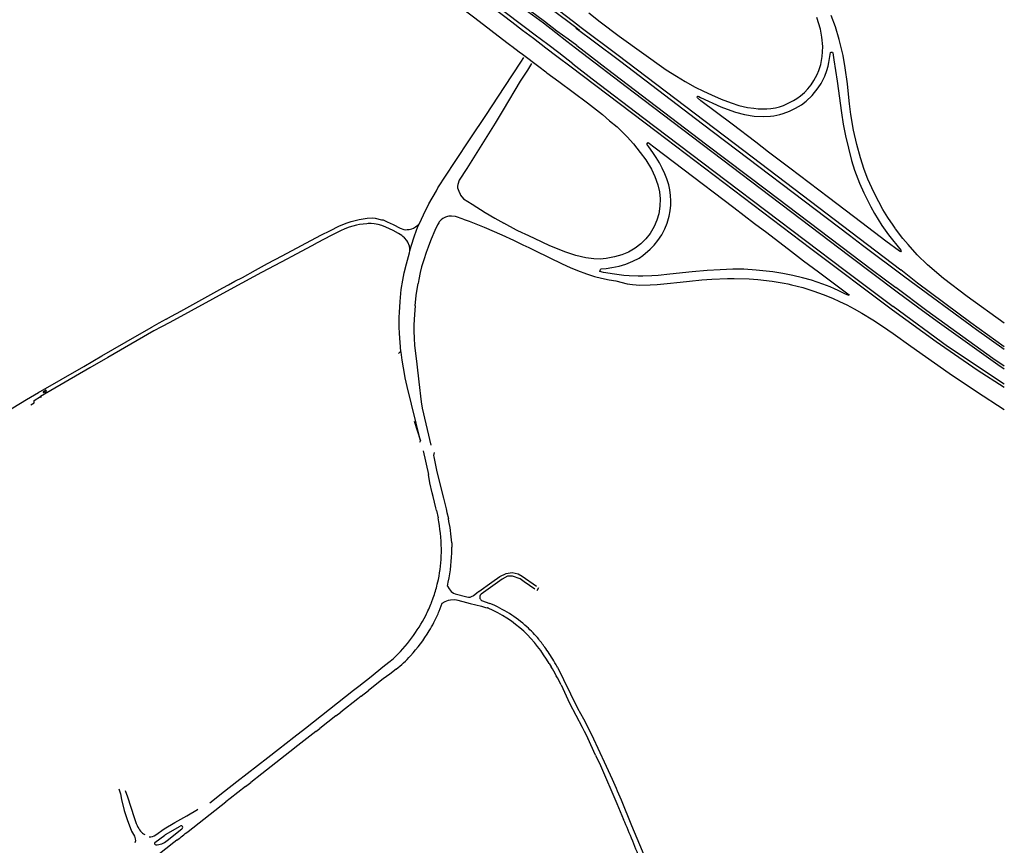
# Model space of a CAD drawing. Extents: x 148869 to 161638, y 453607 to 469810.
# Tile 1031 of 1056: x 159160.02 to 159168.11, y 459862.53 to 459869.32. Entities that reach past the tile are written whole.
import ezdxf

# ---------------------------------------------------------------- set-up
doc = ezdxf.new("R2010")
doc.units = 0
doc.layers.add('LKI_V01_KANTRIJWEG', color=252, linetype='CONTINUOUS')

msp = doc.modelspace()

# ---------------------------------------------------------------- linework, layer by layer
at = {"layer": 'LKI_V01_KANTRIJWEG'}
for p, q in [((159164.5888, 459869.2488), (159164.613, 459869.2312)), ((159164.5888, 459869.2488), (159164.613, 459869.2312)), ((159163.3946, 459867.4994), (159163.3748, 459867.4482)), ((159163.3946, 459867.4994), (159163.3748, 459867.4482)), ((159163.9816, 459867.5487), (159164.0756, 459867.5054)), ((159163.9816, 459867.5487), (159164.0756, 459867.5054)), ((159161.1613, 459866.8236), (159161.1023, 459866.7887)), ((159161.1613, 459866.8236), (159161.1023, 459866.7887)), ((159161.2214, 459866.8559), (159161.1613, 459866.8236)), ((159161.2214, 459866.8559), (159161.1613, 459866.8236)), ((159160.6935, 459866.5527), (159160.9831, 459866.7199)), ((159160.6935, 459866.5527), (159160.9831, 459866.7199)), ((159160.9831, 459866.6799), (159160.7411, 459866.5403)), ((159160.9831, 459866.6799), (159160.7411, 459866.5403)), ((159163.1308, 459866.5734), (159163.1509, 459866.5931)), ((159163.1308, 459866.5734), (159163.1509, 459866.5931)), ((159160.5456, 459866.4674), (159160.6935, 459866.5527)), ((159160.5456, 459866.4674), (159160.6935, 459866.5527)), ((159160.7411, 459866.5403), (159160.593, 459866.4549)), ((159160.7411, 459866.5403), (159160.593, 459866.4549)), ((159160.1707, 459866.2515), (159160.5456, 459866.4674)), ((159160.1707, 459866.2515), (159160.5456, 459866.4674)), ((159160.2116, 459866.2606), (159160.2287, 459866.2705)), ((159160.2116, 459866.2606), (159160.2287, 459866.2705)), ((159160.2164, 459866.2513), (159160.2343, 459866.2614)), ((159160.2164, 459866.2513), (159160.2343, 459866.2614)), ((159163.2587, 459866.0178), (159163.3116, 459865.8543)), ((159163.2587, 459866.0178), (159163.3116, 459865.8543)), ((159163.3342, 459865.7731), (159163.3764, 459865.5768)), ((159163.3342, 459865.7731), (159163.3764, 459865.5768)), ((159163.4152, 459865.3982), (159163.408, 459865.4286)), ((159163.4152, 459865.3982), (159163.408, 459865.4286)), ((159163.5221, 459865.2959), (159163.5296, 459865.2667)), ((159163.5221, 459865.2959), (159163.5296, 459865.2667)), ((159163.4431, 459865.2812), (159163.4563, 459865.2217)), ((159163.4431, 459865.2812), (159163.4563, 459865.2217)), ((159163.5296, 459865.2667), (159163.5407, 459865.2159)), ((159163.5296, 459865.2667), (159163.5407, 459865.2159)), ((159163.4834, 459864.9367), (159163.4836, 459864.9673)), ((159163.4834, 459864.9367), (159163.4836, 459864.9673)), ((159163.5683, 459865.0158), (159163.5695, 459864.9809)), ((159163.5683, 459865.0158), (159163.5695, 459864.9809)), ((159163.4498, 459864.6753), (159163.4585, 459864.714)), ((159163.4498, 459864.6753), (159163.4585, 459864.714)), ((159163.5329, 459864.6606), (159163.547, 459864.6388)), ((159163.5329, 459864.6606), (159163.547, 459864.6388)), ((159163.547, 459864.6388), (159163.5647, 459864.6168)), ((159163.547, 459864.6388), (159163.5647, 459864.6168)), ((159164.2714, 459864.6255), (159164.2848, 459864.6483)), ((159164.2714, 459864.6255), (159164.2848, 459864.6483)), ((159163.4035, 459864.5267), (159163.417, 459864.5635)), ((159163.4035, 459864.5267), (159163.417, 459864.5635)), ((159163.7434, 459864.5815), (159163.7737, 459864.6047)), ((159163.7434, 459864.5815), (159163.7737, 459864.6047)), ((159163.7737, 459864.6047), (159163.7773, 459864.6075)), ((159163.7737, 459864.6047), (159163.7773, 459864.6075)), ((159163.7773, 459864.6075), (159163.7845, 459864.613)), ((159163.7773, 459864.6075), (159163.7845, 459864.613)), ((159163.7845, 459864.613), (159163.788, 459864.6157)), ((159163.7845, 459864.613), (159163.788, 459864.6157)), ((159163.788, 459864.6157), (159163.7901, 459864.6172)), ((159163.788, 459864.6157), (159163.7901, 459864.6172)), ((159163.8108, 459864.5944), (159163.8068, 459864.5907)), ((159163.8108, 459864.5944), (159163.8068, 459864.5907)), ((159163.4026, 459864.5242), (159163.4035, 459864.5267)), ((159163.4026, 459864.5242), (159163.4035, 459864.5267)), ((159163.4656, 459864.4539), (159163.491, 459864.52)), ((159163.4656, 459864.4539), (159163.491, 459864.52)), ((159163.491, 459864.52), (159163.5143, 459864.5341)), ((159163.491, 459864.52), (159163.5143, 459864.5341)), ((159163.5143, 459864.5341), (159163.5419, 459864.5438)), ((159163.5143, 459864.5341), (159163.5419, 459864.5438)), ((159163.6194, 459864.5443), (159163.6893, 459864.5261)), ((159163.6194, 459864.5443), (159163.6893, 459864.5261)), ((159163.8131, 459864.5431), (159163.8824, 459864.518)), ((159163.8131, 459864.5431), (159163.8824, 459864.518)), ((159163.4212, 459864.3605), (159163.446, 459864.4104)), ((159163.4212, 459864.3605), (159163.446, 459864.4104)), ((159164.3699, 459864.0252), (159164.3862, 459863.998)), ((159164.3699, 459864.0252), (159164.3862, 459863.998)), ((159162.7601, 459863.8043), (159162.8041, 459863.839)), ((159162.7601, 459863.8043), (159162.8041, 459863.839)), ((159162.3662, 459863.4939), (159162.7601, 459863.8043)), ((159162.3662, 459863.4939), (159162.7601, 459863.8043)), ((159162.823, 459863.7551), (159162.8839, 459863.8035)), ((159162.823, 459863.7551), (159162.8839, 459863.8035)), ((159162.6151, 459863.5928), (159162.4842, 459863.4901)), ((159162.6151, 459863.5928), (159162.4842, 459863.4901)), ((159162.6151, 459863.5928), (159162.6566, 459863.6251)), ((159162.6151, 459863.5928), (159162.6566, 459863.6251)), ((159162.2714, 459863.4189), (159162.3662, 459863.4939)), ((159162.2714, 459863.4189), (159162.3662, 459863.4939)), ((159162.4516, 459863.4645), (159162.4842, 459863.4901)), ((159162.4516, 459863.4645), (159162.4842, 459863.4901)), ((159164.7499, 459863.2711), (159164.6878, 459863.4102)), ((159164.7499, 459863.2711), (159164.6878, 459863.4102)), ((159164.7343, 459863.4038), (159164.7693, 459863.3281)), ((159164.7343, 459863.4038), (159164.7693, 459863.3281)), ((159164.7499, 459863.2711), (159164.7908, 459863.187)), ((159164.7499, 459863.2711), (159164.7908, 459863.187)), ((159164.7693, 459863.3281), (159164.8373, 459863.1798)), ((159164.7693, 459863.3281), (159164.8373, 459863.1798)), ((159164.7908, 459863.187), (159164.927, 459862.8734)), ((159164.7908, 459863.187), (159164.927, 459862.8734)), ((159164.8373, 459863.1798), (159164.8876, 459863.0731)), ((159164.8373, 459863.1798), (159164.8876, 459863.0731)), ((159161.8734, 459863.0129), (159161.9173, 459863.0471)), ((159161.8734, 459863.0129), (159161.9173, 459863.0471)), ((159164.8876, 459863.0731), (159164.9195, 459862.9994)), ((159164.8876, 459863.0731), (159164.9195, 459862.9994)), ((159161.5795, 459862.8791), (159161.7015, 459862.9744)), ((159161.5795, 459862.8791), (159161.7015, 459862.9744)), ((159164.9195, 459862.9994), (159164.9282, 459862.9789)), ((159164.9195, 459862.9994), (159164.9282, 459862.9789)), ((159161.4015, 459862.6443), (159161.7128, 459862.8883)), ((159161.4015, 459862.6443), (159161.7128, 459862.8883)), ((159164.927, 459862.8734), (159164.9815, 459862.7411)), ((159164.927, 459862.8734), (159164.9815, 459862.7411)), ((159161.4783, 459862.8249), (159161.4824, 459862.8286)), ((159161.4783, 459862.8249), (159161.4824, 459862.8286)), ((159161.2292, 459862.5684), (159161.3512, 459862.6642)), ((159161.2292, 459862.5684), (159161.3512, 459862.6642)), ((159160.9682, 459862.5652), (159160.964, 459862.5506)), ((159160.9682, 459862.5652), (159160.964, 459862.5506)), ((159161.2829, 459862.5521), (159160.9831, 459862.3166)), ((159161.2829, 459862.5521), (159160.9831, 459862.3166)), ((159161.3094, 459862.5714), (159161.2829, 459862.5521)), ((159161.3094, 459862.5714), (159161.2829, 459862.5521))]:
    msp.add_line(p, q, dxfattribs=at)
for points in [[(159164.5649, 459868.9537), (159164.4497, 459869.0437), (159164.3592, 459869.112), (159164.2541, 459869.1906), (159164.1643, 459869.2592), (159163.7968, 459869.5379), (159163.2875, 459869.9212), (159162.5847, 459870.4523), (159162.2042, 459870.7443), (159162.1082, 459870.8195)], [(159164.5649, 459868.9537), (159164.4497, 459869.0437), (159164.3592, 459869.112), (159164.2541, 459869.1906), (159164.1643, 459869.2592), (159163.7968, 459869.5379), (159163.2875, 459869.9212), (159162.5847, 459870.4523), (159162.2042, 459870.7443), (159162.1082, 459870.8195)], [(159162.3049, 459870.8195), (159162.4721, 459870.6892), (159162.7041, 459870.5133), (159162.9171, 459870.3503), (159163.1925, 459870.1421), (159163.4061, 459869.9796), (159163.6041, 459869.8298), (159163.8038, 459869.6773), (159164.0236, 459869.5119), (159164.2316, 459869.3584), (159164.3221, 459869.2902), (159164.4248, 459869.2107), (159164.5156, 459869.1417), (159164.587, 459869.0847)], [(159162.3049, 459870.8195), (159162.4721, 459870.6892), (159162.7041, 459870.5133), (159162.9171, 459870.3503), (159163.1925, 459870.1421), (159163.4061, 459869.9796), (159163.6041, 459869.8298), (159163.8038, 459869.6773), (159164.0236, 459869.5119), (159164.2316, 459869.3584), (159164.3221, 459869.2902), (159164.4248, 459869.2107), (159164.5156, 459869.1417), (159164.587, 459869.0847)], [(159164.5967, 459869.1037), (159164.5243, 459869.1574), (159164.4335, 459869.2242), (159164.33, 459869.3035), (159164.0593, 459869.5043), (159163.7101, 459869.7713), (159163.4702, 459869.9515), (159163.0562, 459870.264), (159162.5111, 459870.6774), (159162.3282, 459870.8195)], [(159164.5967, 459869.1037), (159164.5243, 459869.1574), (159164.4335, 459869.2242), (159164.33, 459869.3035), (159164.0593, 459869.5043), (159163.7101, 459869.7713), (159163.4702, 459869.9515), (159163.0562, 459870.264), (159162.5111, 459870.6774), (159162.3282, 459870.8195)], [(159162.5333, 459870.8195), (159162.9276, 459870.5165), (159163.3807, 459870.1737), (159163.8499, 459869.8164), (159164.3041, 459869.4714), (159164.3952, 459869.4022), (159164.5882, 459869.2545), (159164.6177, 459869.2322)], [(159162.5333, 459870.8195), (159162.9276, 459870.5165), (159163.3807, 459870.1737), (159163.8499, 459869.8164), (159164.3041, 459869.4714), (159164.3952, 459869.4022), (159164.5882, 459869.2545), (159164.6177, 459869.2322)], [(159162.5655, 459870.8195), (159162.772, 459870.6595), (159163.6323, 459870.0089), (159164.2029, 459869.5755), (159164.3171, 459869.4915), (159164.4074, 459869.4245), (159164.6049, 459869.2749), (159164.6206, 459869.2619)], [(159162.5655, 459870.8195), (159162.772, 459870.6595), (159163.6323, 459870.0089), (159164.2029, 459869.5755), (159164.3171, 459869.4915), (159164.4074, 459869.4245), (159164.6049, 459869.2749), (159164.6206, 459869.2619)], [(159161.8791, 459870.7158), (159161.9728, 459870.6611), (159162.0708, 459870.5968), (159162.1703, 459870.5289), (159162.3335, 459870.4134), (159162.5795, 459870.2305), (159162.7159, 459870.1245), (159162.8664, 459870.0127), (159162.919, 459869.973), (159163.1296, 459869.811), (159163.363, 459869.6339), (159163.6276, 459869.4311), (159163.7594, 459869.3312), (159164.0228, 459869.1287), (159164.0551, 459869.1047), (159164.0632, 459869.1004), (159164.1234, 459869.0541), (159164.1506, 459869.0332), (159164.2845, 459868.9319), (159164.3426, 459868.8876), (159164.3513, 459868.8811)], [(159161.8791, 459870.7158), (159161.9728, 459870.6611), (159162.0708, 459870.5968), (159162.1703, 459870.5289), (159162.3335, 459870.4134), (159162.5795, 459870.2305), (159162.7159, 459870.1245), (159162.8664, 459870.0127), (159162.919, 459869.973), (159163.1296, 459869.811), (159163.363, 459869.6339), (159163.6276, 459869.4311), (159163.7594, 459869.3312), (159164.0228, 459869.1287), (159164.0551, 459869.1047), (159164.0632, 459869.1004), (159164.1234, 459869.0541), (159164.1506, 459869.0332), (159164.2845, 459868.9319), (159164.3426, 459868.8876), (159164.3513, 459868.8811)], [(159162.5366, 459870.4598), (159162.6348, 459870.3862), (159163.1958, 459869.9588), (159163.3069, 459869.8729), (159163.6794, 459869.5909), (159163.9137, 459869.4129), (159164.0613, 459869.3), (159164.1491, 459869.2323), (159164.2396, 459869.1649), (159164.3429, 459869.0848), (159164.4322, 459869.0171), (159164.5504, 459868.9289)], [(159162.5366, 459870.4598), (159162.6348, 459870.3862), (159163.1958, 459869.9588), (159163.3069, 459869.8729), (159163.6794, 459869.5909), (159163.9137, 459869.4129), (159164.0613, 459869.3), (159164.1491, 459869.2323), (159164.2396, 459869.1649), (159164.3429, 459869.0848), (159164.4322, 459869.0171), (159164.5504, 459868.9289)], [(159164.6966, 459869.3726), (159164.7888, 459869.3002), (159164.9446, 459869.1808), (159165.3313, 459868.9045), (159165.4149, 459868.8522), (159165.4887, 459868.8089), (159165.5696, 459868.7633), (159165.638, 459868.7292), (159165.7026, 459868.7002), (159165.7842, 459868.6649), (159165.8658, 459868.6337), (159165.9297, 459868.613), (159166.0006, 459868.5966), (159166.052, 459868.5891), (159166.0883, 459868.5851), (159166.1283, 459868.583), (159166.16, 459868.5833), (159166.1909, 459868.5861), (159166.2288, 459868.5927), (159166.2623, 459868.6008), (159166.297, 459868.6126), (159166.335, 459868.6298), (159166.3773, 459868.652), (159166.4049, 459868.6687), (159166.4354, 459868.6915), (159166.4683, 459868.7198), (159166.4966, 459868.7501), (159166.5229, 459868.7827), (159166.5447, 459868.8165), (159166.5722, 459868.866), (159166.5861, 459868.8987), (159166.6021, 459868.9497), (159166.6147, 459869.014), (159166.6172, 459869.0533), (159166.6183, 459869.0975), (159166.612, 459869.1747), (159166.5989, 459869.2399), (159166.5703, 459869.3343)], [(159164.6966, 459869.3726), (159164.7888, 459869.3002), (159164.9446, 459869.1808), (159165.3313, 459868.9045), (159165.4149, 459868.8522), (159165.4887, 459868.8089), (159165.5696, 459868.7633), (159165.638, 459868.7292), (159165.7026, 459868.7002), (159165.7842, 459868.6649), (159165.8658, 459868.6337), (159165.9297, 459868.613), (159166.0006, 459868.5966), (159166.052, 459868.5891), (159166.0883, 459868.5851), (159166.1283, 459868.583), (159166.16, 459868.5833), (159166.1909, 459868.5861), (159166.2288, 459868.5927), (159166.2623, 459868.6008), (159166.297, 459868.6126), (159166.335, 459868.6298), (159166.3773, 459868.652), (159166.4049, 459868.6687), (159166.4354, 459868.6915), (159166.4683, 459868.7198), (159166.4966, 459868.7501), (159166.5229, 459868.7827), (159166.5447, 459868.8165), (159166.5722, 459868.866), (159166.5861, 459868.8987), (159166.6021, 459868.9497), (159166.6147, 459869.014), (159166.6172, 459869.0533), (159166.6183, 459869.0975), (159166.612, 459869.1747), (159166.5989, 459869.2399), (159166.5703, 459869.3343)], [(159167.3218, 459867.4685), (159167.2776, 459867.5189), (159167.2172, 459867.5973), (159167.2128, 459867.6033), (159167.196, 459867.6268), (159167.152, 459867.6915), (159167.113, 459867.7571), (159167.0781, 459867.82), (159167.0518, 459867.8713), (159167.021, 459867.9352), (159166.9902, 459868.0057), (159166.9592, 459868.0858), (159166.9275, 459868.1812), (159166.8976, 459868.2908), (159166.8713, 459868.409), (159166.8499, 459868.5368), (159166.8373, 459868.6248), (159166.8287, 459868.7047), (159166.8205, 459868.791), (159166.8026, 459868.9203), (159166.7848, 459869.023), (159166.7539, 459869.153), (159166.7219, 459869.2583), (159166.6883, 459869.3508)], [(159167.3218, 459867.4685), (159167.2776, 459867.5189), (159167.2172, 459867.5973), (159167.2128, 459867.6033), (159167.196, 459867.6268), (159167.152, 459867.6915), (159167.113, 459867.7571), (159167.0781, 459867.82), (159167.0518, 459867.8713), (159167.021, 459867.9352), (159166.9902, 459868.0057), (159166.9592, 459868.0858), (159166.9275, 459868.1812), (159166.8976, 459868.2908), (159166.8713, 459868.409), (159166.8499, 459868.5368), (159166.8373, 459868.6248), (159166.8287, 459868.7047), (159166.8205, 459868.791), (159166.8026, 459868.9203), (159166.7848, 459869.023), (159166.7539, 459869.153), (159166.7219, 459869.2583), (159166.6883, 459869.3508)], [(159164.6206, 459869.2619), (159164.9371, 459869.0254), (159166.0378, 459868.1897), (159167.26, 459867.2616)], [(159164.6206, 459869.2619), (159164.9371, 459869.0254), (159166.0378, 459868.1897), (159167.26, 459867.2616)], [(159164.613, 459869.2312), (159164.7318, 459869.1424), (159164.9574, 459868.9723), (159165.2137, 459868.7781), (159165.6291, 459868.4619), (159166.8391, 459867.5444), (159166.9446, 459867.4645), (159167.2919, 459867.2038)], [(159164.613, 459869.2312), (159164.7318, 459869.1424), (159164.9574, 459868.9723), (159165.2137, 459868.7781), (159165.6291, 459868.4619), (159166.8391, 459867.5444), (159166.9446, 459867.4645), (159167.2919, 459867.2038)], [(159164.5967, 459869.1037), (159164.8381, 459868.9187), (159165.6663, 459868.2897), (159166.1554, 459867.9198), (159167.0266, 459867.2589), (159167.2187, 459867.1145)], [(159164.5967, 459869.1037), (159164.8381, 459868.9187), (159165.6663, 459868.2897), (159166.1554, 459867.9198), (159167.0266, 459867.2589), (159167.2187, 459867.1145)], [(159164.587, 459869.0847), (159165.061, 459868.7241), (159166.8419, 459867.3734), (159167.2303, 459867.081)], [(159164.587, 459869.0847), (159165.061, 459868.7241), (159166.8419, 459867.3734), (159167.2303, 459867.081)], [(159166.6829, 459869.0473), (159166.6877, 459869.0511), (159166.696, 459869.051), (159166.6987, 459869.049), (159166.6999, 459869.0454), (159166.7099, 459868.987), (159166.7374, 459868.8109), (159166.7731, 459868.5504), (159166.7873, 459868.4574), (159166.8043, 459868.3634), (159166.8534, 459868.1587), (159166.8804, 459868.0799), (159166.9212, 459867.9725), (159166.9552, 459867.8946), (159166.9721, 459867.8598), (159167.0132, 459867.7782), (159167.0443, 459867.7246), (159167.1046, 459867.6256), (159167.1582, 459867.5485), (159167.261, 459867.4235), (159167.2641, 459867.4157), (159167.2565, 459867.4095), (159167.2483, 459867.414), (159167.1377, 459867.4975), (159166.9401, 459867.6484), (159166.6669, 459867.8548), (159166.3483, 459868.0966), (159166.1728, 459868.2285), (159166.0683, 459868.3097), (159165.8724, 459868.4572), (159165.7451, 459868.5543), (159165.6167, 459868.6508), (159165.5875, 459868.6738), (159165.5867, 459868.6801), (159165.5875, 459868.6866), (159165.5895, 459868.6881), (159165.5928, 459868.6886), (159165.5984, 459868.6849), (159165.6129, 459868.677), (159165.7808, 459868.6013), (159165.8329, 459868.5804)], [(159166.6829, 459869.0473), (159166.6877, 459869.0511), (159166.696, 459869.051), (159166.6987, 459869.049), (159166.6999, 459869.0454), (159166.7099, 459868.987), (159166.7374, 459868.8109), (159166.7731, 459868.5504), (159166.7873, 459868.4574), (159166.8043, 459868.3634), (159166.8534, 459868.1587), (159166.8804, 459868.0799), (159166.9212, 459867.9725), (159166.9552, 459867.8946), (159166.9721, 459867.8598), (159167.0132, 459867.7782), (159167.0443, 459867.7246), (159167.1046, 459867.6256), (159167.1582, 459867.5485), (159167.261, 459867.4235), (159167.2641, 459867.4157), (159167.2565, 459867.4095), (159167.2483, 459867.414), (159167.1377, 459867.4975), (159166.9401, 459867.6484), (159166.6669, 459867.8548), (159166.3483, 459868.0966), (159166.1728, 459868.2285), (159166.0683, 459868.3097), (159165.8724, 459868.4572), (159165.7451, 459868.5543), (159165.6167, 459868.6508), (159165.5875, 459868.6738), (159165.5867, 459868.6801), (159165.5875, 459868.6866), (159165.5895, 459868.6881), (159165.5928, 459868.6886), (159165.5984, 459868.6849), (159165.6129, 459868.677), (159165.7808, 459868.6013), (159165.8329, 459868.5804)], [(159165.8329, 459868.5804), (159165.9006, 459868.5578), (159165.9742, 459868.5384), (159166.0551, 459868.5245), (159166.1332, 459868.5206), (159166.1878, 459868.5235), (159166.2173, 459868.527), (159166.2658, 459868.537), (159166.2935, 459868.5453), (159166.3448, 459868.5645), (159166.3942, 459868.5886), (159166.4434, 459868.6181), (159166.4828, 459868.6484), (159166.5316, 459868.6931), (159166.581, 459868.7573), (159166.6055, 459868.792), (159166.6354, 459868.8533), (159166.6524, 459868.8988), (159166.6623, 459868.9358), (159166.6694, 459868.9655), (159166.6829, 459869.0473)], [(159165.8329, 459868.5804), (159165.9006, 459868.5578), (159165.9742, 459868.5384), (159166.0551, 459868.5245), (159166.1332, 459868.5206), (159166.1878, 459868.5235), (159166.2173, 459868.527), (159166.2658, 459868.537), (159166.2935, 459868.5453), (159166.3448, 459868.5645), (159166.3942, 459868.5886), (159166.4434, 459868.6181), (159166.4828, 459868.6484), (159166.5316, 459868.6931), (159166.581, 459868.7573), (159166.6055, 459868.792), (159166.6354, 459868.8533), (159166.6524, 459868.8988), (159166.6623, 459868.9358), (159166.6694, 459868.9655), (159166.6829, 459869.0473)], [(159163.3069, 459865.843), (159163.3116, 459865.8543), (159163.2027, 459866.3007), (159163.1866, 459866.3729), (159163.1739, 459866.4427), (159163.172, 459866.4562), (159163.1618, 459866.5169), (159163.1525, 459866.5834), (159163.1514, 459866.5892), (159163.1435, 459866.6623), (159163.1413, 459866.6993), (159163.1393, 459866.741), (159163.1365, 459866.79), (159163.1364, 459866.8315), (159163.1371, 459866.8713), (159163.1383, 459866.9106), (159163.1449, 459867.0017), (159163.15, 459867.0663), (159163.154, 459867.0991), (159163.1664, 459867.1752), (159163.1786, 459867.2358), (159163.1955, 459867.3088), (159163.2207, 459867.4014), (159163.2235, 459867.4177), (159163.2339, 459867.4558), (159163.2615, 459867.5409), (159163.291, 459867.616), (159163.303, 459867.6411), (159163.3358, 459867.7125), (159163.3804, 459867.8021), (159163.4424, 459867.9114), (159163.4553, 459867.9342), (159163.5915, 459868.1423), (159163.7265, 459868.3448), (159163.8485, 459868.5309), (159164.0058, 459868.767), (159164.1358, 459868.967), (159164.1601, 459869.0058)], [(159163.3069, 459865.843), (159163.3116, 459865.8543), (159163.2027, 459866.3007), (159163.1866, 459866.3729), (159163.1739, 459866.4427), (159163.172, 459866.4562), (159163.1618, 459866.5169), (159163.1525, 459866.5834), (159163.1514, 459866.5892), (159163.1435, 459866.6623), (159163.1413, 459866.6993), (159163.1393, 459866.741), (159163.1365, 459866.79), (159163.1364, 459866.8315), (159163.1371, 459866.8713), (159163.1383, 459866.9106), (159163.1449, 459867.0017), (159163.15, 459867.0663), (159163.154, 459867.0991), (159163.1664, 459867.1752), (159163.1786, 459867.2358), (159163.1955, 459867.3088), (159163.2207, 459867.4014), (159163.2235, 459867.4177), (159163.2339, 459867.4558), (159163.2615, 459867.5409), (159163.291, 459867.616), (159163.303, 459867.6411), (159163.3358, 459867.7125), (159163.3804, 459867.8021), (159163.4424, 459867.9114), (159163.4553, 459867.9342), (159163.5915, 459868.1423), (159163.7265, 459868.3448), (159163.8485, 459868.5309), (159164.0058, 459868.767), (159164.1358, 459868.967), (159164.1601, 459869.0058)], [(159164.2235, 459868.9568), (159164.1909, 459868.9021), (159164.1322, 459868.8116), (159163.9912, 459868.5765), (159163.9263, 459868.4657), (159163.6935, 459868.0926), (159163.6309, 459867.9971), (159163.6182, 459867.9629), (159163.6171, 459867.9495), (159163.6169, 459867.9339), (159163.6258, 459867.9071), (159163.637, 459867.8822), (159163.6416, 459867.8738), (159163.6651, 459867.8453), (159163.7353, 459867.8007)], [(159164.2235, 459868.9568), (159164.1909, 459868.9021), (159164.1322, 459868.8116), (159163.9912, 459868.5765), (159163.9263, 459868.4657), (159163.6935, 459868.0926), (159163.6309, 459867.9971), (159163.6182, 459867.9629), (159163.6171, 459867.9495), (159163.6169, 459867.9339), (159163.6258, 459867.9071), (159163.637, 459867.8822), (159163.6416, 459867.8738), (159163.6651, 459867.8453), (159163.7353, 459867.8007)], [(159164.5504, 459868.9289), (159165.2478, 459868.401), (159166.5216, 459867.4356), (159167.1921, 459866.9321)], [(159164.5504, 459868.9289), (159165.2478, 459868.401), (159166.5216, 459867.4356), (159167.1921, 459866.9321)], [(159164.5649, 459868.9537), (159164.724, 459868.8315), (159165.1479, 459868.5088), (159165.8248, 459867.9952)], [(159164.5649, 459868.9537), (159164.724, 459868.8315), (159165.1479, 459868.5088), (159165.8248, 459867.9952)], [(159164.3513, 459868.8811), (159164.4482, 459868.8104), (159164.6834, 459868.6328), (159164.8084, 459868.5365), (159164.8664, 459868.4869), (159164.928, 459868.4362), (159165.0108, 459868.3548), (159165.0632, 459868.2959), (159165.1182, 459868.2262), (159165.1636, 459868.1637), (159165.2102, 459868.0881), (159165.2386, 459868.029), (159165.2637, 459867.9585), (159165.2761, 459867.9025), (159165.2809, 459867.8444), (159165.279, 459867.7829), (159165.2696, 459867.722), (159165.2555, 459867.669), (159165.2335, 459867.6167), (159165.1989, 459867.5584), (159165.165, 459867.5153), (159165.1227, 459867.4742), (159165.0769, 459867.4386), (159165.0222, 459867.4071), (159164.9676, 459867.3843), (159164.9072, 459867.3663), (159164.8388, 459867.3533), (159164.7893, 459867.3498), (159164.7355, 459867.3511), (159164.6715, 459867.3594), (159164.5898, 459867.3785), (159164.507, 459867.4052), (159164.3751, 459867.4592), (159164.2481, 459867.5172)], [(159164.3513, 459868.8811), (159164.4482, 459868.8104), (159164.6834, 459868.6328), (159164.8084, 459868.5365), (159164.8664, 459868.4869), (159164.928, 459868.4362), (159165.0108, 459868.3548), (159165.0632, 459868.2959), (159165.1182, 459868.2262), (159165.1636, 459868.1637), (159165.2102, 459868.0881), (159165.2386, 459868.029), (159165.2637, 459867.9585), (159165.2761, 459867.9025), (159165.2809, 459867.8444), (159165.279, 459867.7829), (159165.2696, 459867.722), (159165.2555, 459867.669), (159165.2335, 459867.6167), (159165.1989, 459867.5584), (159165.165, 459867.5153), (159165.1227, 459867.4742), (159165.0769, 459867.4386), (159165.0222, 459867.4071), (159164.9676, 459867.3843), (159164.9072, 459867.3663), (159164.8388, 459867.3533), (159164.7893, 459867.3498), (159164.7355, 459867.3511), (159164.6715, 459867.3594), (159164.5898, 459867.3785), (159164.507, 459867.4052), (159164.3751, 459867.4592), (159164.2481, 459867.5172)], [(159165.3683, 459867.7935), (159165.3693, 459867.8277), (159165.367, 459867.8726), (159165.3615, 459867.9189), (159165.352, 459867.9601), (159165.3369, 459868.0079), (159165.3202, 459868.0506), (159165.2991, 459868.0978), (159165.2769, 459868.1399), (159165.2501, 459868.1839), (159165.2216, 459868.2266), (159165.1889, 459868.2711), (159165.1714, 459868.2931), (159165.1822, 459868.3063), (159165.2398, 459868.264), (159165.468, 459868.0903), (159165.8863, 459867.7736), (159166.0586, 459867.6411), (159166.1583, 459867.5677), (159166.3618, 459867.4112), (159166.4613, 459867.3359), (159166.5837, 459867.2445), (159166.7694, 459867.1037), (159166.8353, 459867.0548)], [(159165.3683, 459867.7935), (159165.3693, 459867.8277), (159165.367, 459867.8726), (159165.3615, 459867.9189), (159165.352, 459867.9601), (159165.3369, 459868.0079), (159165.3202, 459868.0506), (159165.2991, 459868.0978), (159165.2769, 459868.1399), (159165.2501, 459868.1839), (159165.2216, 459868.2266), (159165.1889, 459868.2711), (159165.1714, 459868.2931), (159165.1822, 459868.3063), (159165.2398, 459868.264), (159165.468, 459868.0903), (159165.8863, 459867.7736), (159166.0586, 459867.6411), (159166.1583, 459867.5677), (159166.3618, 459867.4112), (159166.4613, 459867.3359), (159166.5837, 459867.2445), (159166.7694, 459867.1037), (159166.8353, 459867.0548)], [(159165.8248, 459867.9952), (159166.8024, 459867.2558), (159167.1967, 459866.9593)], [(159165.8248, 459867.9952), (159166.8024, 459867.2558), (159167.1967, 459866.9593)], [(159163.7353, 459867.8007), (159163.8433, 459867.7317), (159163.9222, 459867.6862), (159163.996, 459867.6453)], [(159163.7353, 459867.8007), (159163.8433, 459867.7317), (159163.9222, 459867.6862), (159163.996, 459867.6453)], [(159166.8353, 459867.0548), (159166.8337, 459867.0501), (159166.8315, 459867.0488), (159166.8055, 459867.0606), (159166.7666, 459867.0802), (159166.7441, 459867.092), (159166.7158, 459867.1048), (159166.6791, 459867.1204), (159166.6197, 459867.1421), (159166.5251, 459867.1745), (159166.452, 459867.1952), (159166.3729, 459867.2136), (159166.2905, 459867.23), (159166.2075, 459867.244), (159166.1268, 459867.2536), (159166.0709, 459867.2589), (159165.9707, 459867.265), (159165.8779, 459867.2655), (159165.776, 459867.2617), (159165.6681, 459867.2557), (159165.5459, 459867.2439), (159165.362, 459867.2241), (159165.2646, 459867.2151), (159165.2124, 459867.2116), (159165.1384, 459867.2092), (159165.0997, 459867.2091), (159165.0268, 459867.2118), (159164.9837, 459867.2152), (159164.9061, 459867.2244), (159164.8171, 459867.2395), (159164.7872, 459867.2465), (159164.7906, 459867.2629), (159164.7973, 459867.2694), (159164.8393, 459867.2727), (159164.8854, 459867.2787), (159164.9459, 459867.2907), (159164.9989, 459867.3061), (159165.0579, 459867.3308), (159165.108, 459867.3579), (159165.1391, 459867.3798), (159165.1999, 459867.4302), (159165.2326, 459867.464), (159165.2631, 459867.5011), (159165.2943, 459867.5496), (159165.3195, 459867.5968), (159165.3381, 459867.6434), (159165.3555, 459867.7025), (159165.3636, 459867.7459), (159165.3683, 459867.7935)], [(159166.8353, 459867.0548), (159166.8337, 459867.0501), (159166.8315, 459867.0488), (159166.8055, 459867.0606), (159166.7666, 459867.0802), (159166.7441, 459867.092), (159166.7158, 459867.1048), (159166.6791, 459867.1204), (159166.6197, 459867.1421), (159166.5251, 459867.1745), (159166.452, 459867.1952), (159166.3729, 459867.2136), (159166.2905, 459867.23), (159166.2075, 459867.244), (159166.1268, 459867.2536), (159166.0709, 459867.2589), (159165.9707, 459867.265), (159165.8779, 459867.2655), (159165.776, 459867.2617), (159165.6681, 459867.2557), (159165.5459, 459867.2439), (159165.362, 459867.2241), (159165.2646, 459867.2151), (159165.2124, 459867.2116), (159165.1384, 459867.2092), (159165.0997, 459867.2091), (159165.0268, 459867.2118), (159164.9837, 459867.2152), (159164.9061, 459867.2244), (159164.8171, 459867.2395), (159164.7872, 459867.2465), (159164.7906, 459867.2629), (159164.7973, 459867.2694), (159164.8393, 459867.2727), (159164.8854, 459867.2787), (159164.9459, 459867.2907), (159164.9989, 459867.3061), (159165.0579, 459867.3308), (159165.108, 459867.3579), (159165.1391, 459867.3798), (159165.1999, 459867.4302), (159165.2326, 459867.464), (159165.2631, 459867.5011), (159165.2943, 459867.5496), (159165.3195, 459867.5968), (159165.3381, 459867.6434), (159165.3555, 459867.7025), (159165.3636, 459867.7459), (159165.3683, 459867.7935)], [(159161.6873, 459867.112), (159161.7329, 459867.1379), (159161.7864, 459867.1672), (159161.8491, 459867.1985), (159161.9559, 459867.2586), (159162.0534, 459867.3139), (159162.1739, 459867.375), (159162.4935, 459867.5461), (159162.5709, 459867.5851), (159162.6416, 459867.6199), (159162.6741, 459867.6341), (159162.7097, 459867.648), (159162.7417, 459867.6593), (159162.7742, 459867.6674), (159162.8066, 459867.6745), (159162.8737, 459867.6844), (159162.9144, 459867.6872), (159162.9386, 459867.685), (159162.9901, 459867.6731), (159163.0056, 459867.6705), (159163.0369, 459867.6564), (159163.0866, 459867.6341), (159163.1455, 459867.6041), (159163.1741, 459867.593), (159163.1897, 459867.5907), (159163.2021, 459867.5912), (159163.2198, 459867.5935), (159163.2394, 459867.5972), (159163.2539, 459867.6031), (159163.2702, 459867.613), (159163.2905, 459867.6287), (159163.303, 459867.6411)], [(159161.6873, 459867.112), (159161.7329, 459867.1379), (159161.7864, 459867.1672), (159161.8491, 459867.1985), (159161.9559, 459867.2586), (159162.0534, 459867.3139), (159162.1739, 459867.375), (159162.4935, 459867.5461), (159162.5709, 459867.5851), (159162.6416, 459867.6199), (159162.6741, 459867.6341), (159162.7097, 459867.648), (159162.7417, 459867.6593), (159162.7742, 459867.6674), (159162.8066, 459867.6745), (159162.8737, 459867.6844), (159162.9144, 459867.6872), (159162.9386, 459867.685), (159162.9901, 459867.6731), (159163.0056, 459867.6705), (159163.0369, 459867.6564), (159163.0866, 459867.6341), (159163.1455, 459867.6041), (159163.1741, 459867.593), (159163.1897, 459867.5907), (159163.2021, 459867.5912), (159163.2198, 459867.5935), (159163.2394, 459867.5972), (159163.2539, 459867.6031), (159163.2702, 459867.613), (159163.2905, 459867.6287), (159163.303, 459867.6411)], [(159163.2235, 459867.4177), (159163.2234, 459867.4363), (159163.2201, 459867.4553), (159163.2077, 459867.4878), (159163.1997, 459867.5031), (159163.1805, 459867.5239), (159163.1677, 459867.5354), (159163.1621, 459867.5393), (159163.1572, 459867.5439), (159163.1311, 459867.5594), (159163.0878, 459867.5835), (159163.026, 459867.6116), (159162.993, 459867.626), (159162.9652, 459867.6333), (159162.9317, 459867.6398), (159162.9053, 459867.6422), (159162.881, 459867.6403), (159162.8701, 459867.6387), (159162.8098, 459867.6326), (159162.7856, 459867.6277), (159162.7256, 459867.611), (159162.6908, 459867.598), (159162.6544, 459867.5808), (159162.5778, 459867.5429), (159162.4619, 459867.4819), (159162.4189, 459867.459), (159162.2478, 459867.3684), (159162.2182, 459867.3513), (159162.0062, 459867.2384), (159161.7766, 459867.1146)], [(159163.2235, 459867.4177), (159163.2234, 459867.4363), (159163.2201, 459867.4553), (159163.2077, 459867.4878), (159163.1997, 459867.5031), (159163.1805, 459867.5239), (159163.1677, 459867.5354), (159163.1621, 459867.5393), (159163.1572, 459867.5439), (159163.1311, 459867.5594), (159163.0878, 459867.5835), (159163.026, 459867.6116), (159162.993, 459867.626), (159162.9652, 459867.6333), (159162.9317, 459867.6398), (159162.9053, 459867.6422), (159162.881, 459867.6403), (159162.8701, 459867.6387), (159162.8098, 459867.6326), (159162.7856, 459867.6277), (159162.7256, 459867.611), (159162.6908, 459867.598), (159162.6544, 459867.5808), (159162.5778, 459867.5429), (159162.4619, 459867.4819), (159162.4189, 459867.459), (159162.2478, 459867.3684), (159162.2182, 459867.3513), (159162.0062, 459867.2384), (159161.7766, 459867.1146)], [(159163.4664, 459867.6551), (159163.4612, 459867.6478), (159163.4517, 459867.6313), (159163.43, 459867.5844), (159163.3997, 459867.5134), (159163.3946, 459867.4994)], [(159163.4664, 459867.6551), (159163.4612, 459867.6478), (159163.4517, 459867.6313), (159163.43, 459867.5844), (159163.3997, 459867.5134), (159163.3946, 459867.4994)], [(159163.5624, 459867.7024), (159163.5452, 459867.7018), (159163.5339, 459867.7), (159163.5167, 459867.6947), (159163.4942, 459867.6827), (159163.4813, 459867.6713), (159163.4664, 459867.6551)], [(159163.5624, 459867.7024), (159163.5452, 459867.7018), (159163.5339, 459867.7), (159163.5167, 459867.6947), (159163.4942, 459867.6827), (159163.4813, 459867.6713), (159163.4664, 459867.6551)], [(159163.6618, 459867.6784), (159163.5994, 459867.6985), (159163.566, 459867.7026), (159163.5624, 459867.7024)], [(159163.6618, 459867.6784), (159163.5994, 459867.6985), (159163.566, 459867.7026), (159163.5624, 459867.7024)], [(159163.6618, 459867.6784), (159163.7117, 459867.6603), (159163.7814, 459867.6329), (159163.8362, 459867.6104), (159163.9816, 459867.5487)], [(159163.6618, 459867.6784), (159163.7117, 459867.6603), (159163.7814, 459867.6329), (159163.8362, 459867.6104), (159163.9816, 459867.5487)], [(159164.2481, 459867.5172), (159164.1658, 459867.5557), (159164.1527, 459867.5628), (159164.101, 459867.587), (159163.996, 459867.6453)], [(159164.2481, 459867.5172), (159164.1658, 459867.5557), (159164.1527, 459867.5628), (159164.101, 459867.587), (159163.996, 459867.6453)], [(159164.0756, 459867.5054), (159164.152, 459867.4673), (159164.2024, 459867.443), (159164.2563, 459867.4162)], [(159164.0756, 459867.5054), (159164.152, 459867.4673), (159164.2024, 459867.443), (159164.2563, 459867.4162)], [(159168.1107, 459866.8233), (159167.8048, 459867.0424), (159167.6121, 459867.1901), (159167.4801, 459867.3019), (159167.3944, 459867.3843), (159167.3218, 459867.4685)], [(159168.1107, 459866.8233), (159167.8048, 459867.0424), (159167.6121, 459867.1901), (159167.4801, 459867.3019), (159167.3944, 459867.3843), (159167.3218, 459867.4685)], [(159163.3748, 459867.4482), (159163.3584, 459867.404), (159163.3382, 459867.3427), (159163.3214, 459867.2867), (159163.3094, 459867.238), (159163.2986, 459867.1809), (159163.2937, 459867.1487)], [(159163.3748, 459867.4482), (159163.3584, 459867.404), (159163.3382, 459867.3427), (159163.3214, 459867.2867), (159163.3094, 459867.238), (159163.2986, 459867.1809), (159163.2937, 459867.1487)], [(159164.2563, 459867.4162), (159164.4774, 459867.3097), (159164.542, 459867.2798), (159164.6035, 459867.2546), (159164.675, 459867.2275), (159164.7417, 459867.2073), (159164.7994, 459867.1921), (159164.8632, 459867.1789), (159164.9181, 459867.1693), (159165.0095, 459867.146), (159165.0531, 459867.1397), (159165.1145, 459867.1354), (159165.2005, 459867.1373), (159165.256, 459867.141), (159165.3386, 459867.1491), (159165.4462, 459867.1606), (159165.5243, 459867.1672), (159165.6256, 459867.1773), (159165.7061, 459867.1833), (159165.8349, 459867.1895), (159165.8895, 459867.1899), (159166.0121, 459867.187), (159166.0835, 459867.1824), (159166.2026, 459867.1689), (159166.3016, 459867.1521), (159166.3315, 459867.1465), (159166.3621, 459867.1378), (159166.4536, 459867.1142), (159166.5445, 459867.0864), (159166.6207, 459867.0585), (159166.6976, 459867.0269), (159166.7549, 459867.0012), (159166.8174, 459866.9724), (159166.8768, 459866.9408), (159166.9409, 459866.9046), (159167.0297, 459866.8498), (159167.1088, 459866.7978), (159167.1967, 459866.7362)], [(159164.2563, 459867.4162), (159164.4774, 459867.3097), (159164.542, 459867.2798), (159164.6035, 459867.2546), (159164.675, 459867.2275), (159164.7417, 459867.2073), (159164.7994, 459867.1921), (159164.8632, 459867.1789), (159164.9181, 459867.1693), (159165.0095, 459867.146), (159165.0531, 459867.1397), (159165.1145, 459867.1354), (159165.2005, 459867.1373), (159165.256, 459867.141), (159165.3386, 459867.1491), (159165.4462, 459867.1606), (159165.5243, 459867.1672), (159165.6256, 459867.1773), (159165.7061, 459867.1833), (159165.8349, 459867.1895), (159165.8895, 459867.1899), (159166.0121, 459867.187), (159166.0835, 459867.1824), (159166.2026, 459867.1689), (159166.3016, 459867.1521), (159166.3315, 459867.1465), (159166.3621, 459867.1378), (159166.4536, 459867.1142), (159166.5445, 459867.0864), (159166.6207, 459867.0585), (159166.6976, 459867.0269), (159166.7549, 459867.0012), (159166.8174, 459866.9724), (159166.8768, 459866.9408), (159166.9409, 459866.9046), (159167.0297, 459866.8498), (159167.1088, 459866.7978), (159167.1967, 459866.7362)], [(159168.1107, 459866.6277), (159167.8351, 459866.8238), (159167.3979, 459867.1515), (159167.26, 459867.2616)], [(159168.1107, 459866.6277), (159167.8351, 459866.8238), (159167.3979, 459867.1515), (159167.26, 459867.2616)], [(159163.2677, 459866.9641), (159163.2772, 459867.051), (159163.2875, 459867.1188), (159163.2937, 459867.1487)], [(159163.2677, 459866.9641), (159163.2772, 459867.051), (159163.2875, 459867.1188), (159163.2937, 459867.1487)], [(159167.2919, 459867.2038), (159167.8811, 459866.7703), (159168.1107, 459866.6084)], [(159167.2919, 459867.2038), (159167.8811, 459866.7703), (159168.1107, 459866.6084)], [(159161.7766, 459867.1146), (159161.2516, 459866.8272), (159161.1825, 459866.7924), (159161.1199, 459866.7588), (159160.9831, 459866.6799)], [(159161.7766, 459867.1146), (159161.2516, 459866.8272), (159161.1825, 459866.7924), (159161.1199, 459866.7588), (159160.9831, 459866.6799)], [(159161.3445, 459866.9235), (159161.3422, 459866.9223), (159161.6873, 459867.112)], [(159161.3445, 459866.9235), (159161.3422, 459866.9223), (159161.6873, 459867.112)], [(159168.1107, 459866.4698), (159168.0165, 459866.533), (159167.4752, 459866.9231), (159167.2187, 459867.1145)], [(159168.1107, 459866.4698), (159168.0165, 459866.533), (159167.4752, 459866.9231), (159167.2187, 459867.1145)], [(159167.2303, 459867.081), (159167.3974, 459866.9565), (159167.5601, 459866.8384), (159168.0588, 459866.4826), (159168.1107, 459866.4476)], [(159167.2303, 459867.081), (159167.3974, 459866.9565), (159167.5601, 459866.8384), (159168.0588, 459866.4826), (159168.1107, 459866.4476)], [(159161.2214, 459866.8559), (159161.2649, 459866.8789), (159161.3422, 459866.9223)], [(159161.2214, 459866.8559), (159161.2649, 459866.8789), (159161.3422, 459866.9223)], [(159163.2677, 459866.9641), (159163.2645, 459866.9281), (159163.2592, 459866.8545), (159163.2574, 459866.8042), (159163.2571, 459866.7575), (159163.2584, 459866.6988), (159163.2629, 459866.6388), (159163.2711, 459866.5762), (159163.282, 459866.484), (159163.2974, 459866.3405), (159163.3176, 459866.1746), (159163.3251, 459866.1244), (159163.3963, 459865.82)], [(159163.2677, 459866.9641), (159163.2645, 459866.9281), (159163.2592, 459866.8545), (159163.2574, 459866.8042), (159163.2571, 459866.7575), (159163.2584, 459866.6988), (159163.2629, 459866.6388), (159163.2711, 459866.5762), (159163.282, 459866.484), (159163.2974, 459866.3405), (159163.3176, 459866.1746), (159163.3251, 459866.1244), (159163.3963, 459865.82)], [(159167.1921, 459866.9321), (159167.551, 459866.6726), (159167.8882, 459866.4381), (159168.1107, 459866.2958)], [(159167.1921, 459866.9321), (159167.551, 459866.6726), (159167.8882, 459866.4381), (159168.1107, 459866.2958)], [(159168.1107, 459866.3208), (159167.6449, 459866.6297), (159167.1967, 459866.9593)], [(159168.1107, 459866.3208), (159167.6449, 459866.6297), (159167.1967, 459866.9593)], [(159160.9831, 459866.7199), (159161.1023, 459866.7887), (159161.0998, 459866.7932)], [(159160.9831, 459866.7199), (159161.1023, 459866.7887), (159161.0998, 459866.7932)], [(159167.1967, 459866.7362), (159167.3415, 459866.6326), (159167.6579, 459866.4106), (159167.8834, 459866.2599), (159168.1107, 459866.1126)], [(159167.1967, 459866.7362), (159167.3415, 459866.6326), (159167.6579, 459866.4106), (159167.8834, 459866.2599), (159168.1107, 459866.1126)], [(159160.593, 459866.4549), (159160.1876, 459866.2205), (159160.1927, 459866.2122)], [(159160.593, 459866.4549), (159160.1876, 459866.2205), (159160.1927, 459866.2122)], [(159159.4038, 459865.8195), (159159.946, 459866.1189), (159160.0227, 459866.1641), (159160.0736, 459866.1955), (159160.1707, 459866.2515), (159160.1683, 459866.2558)], [(159159.4038, 459865.8195), (159159.946, 459866.1189), (159160.0227, 459866.1641), (159160.0736, 459866.1955), (159160.1707, 459866.2515), (159160.1683, 459866.2558)], [(159160.1085, 459866.1519), (159160.1359, 459866.1687), (159160.1352, 459866.1872), (159160.1876, 459866.2205)], [(159160.1085, 459866.1519), (159160.1359, 459866.1687), (159160.1352, 459866.1872), (159160.1876, 459866.2205)], [(159163.4251, 459865.7599), (159163.4188, 459865.7335), (159163.4202, 459865.724), (159163.4469, 459865.6009)], [(159163.4251, 459865.7599), (159163.4188, 459865.7335), (159163.4202, 459865.724), (159163.4469, 459865.6009)], [(159163.408, 459865.4286), (159163.3891, 459865.5089), (159163.3764, 459865.5768)], [(159163.408, 459865.4286), (159163.3891, 459865.5089), (159163.3764, 459865.5768)], [(159163.4469, 459865.6009), (159163.5019, 459865.3836), (159163.5221, 459865.2959)], [(159163.4469, 459865.6009), (159163.5019, 459865.3836), (159163.5221, 459865.2959)], [(159163.4431, 459865.2812), (159163.4372, 459865.3045), (159163.4152, 459865.3982)], [(159163.4431, 459865.2812), (159163.4372, 459865.3045), (159163.4152, 459865.3982)], [(159163.7901, 459864.6172), (159163.8976, 459864.6933), (159163.9653, 459864.74), (159164.0169, 459864.7647), (159164.064, 459864.7725), (159164.1142, 459864.7616), (159164.1486, 459864.7415), (159164.2661, 459864.6606)], [(159163.7901, 459864.6172), (159163.8976, 459864.6933), (159163.9653, 459864.74), (159164.0169, 459864.7647), (159164.064, 459864.7725), (159164.1142, 459864.7616), (159164.1486, 459864.7415), (159164.2661, 459864.6606)], [(159164.2518, 459864.6363), (159164.1651, 459864.695), (159164.131, 459864.7213), (159164.068, 459864.7436), (159164.0353, 459864.7435), (159164.0278, 459864.7426), (159163.9819, 459864.7185), (159163.8108, 459864.5944)], [(159164.2518, 459864.6363), (159164.1651, 459864.695), (159164.131, 459864.7213), (159164.068, 459864.7436), (159164.0353, 459864.7435), (159164.0278, 459864.7426), (159163.9819, 459864.7185), (159163.8108, 459864.5944)], [(159163.5647, 459864.6168), (159163.5833, 459864.6022), (159163.5979, 459864.5959), (159163.6921, 459864.5719)], [(159163.5647, 459864.6168), (159163.5833, 459864.6022), (159163.5979, 459864.5959), (159163.6921, 459864.5719)], [(159163.5419, 459864.5438), (159163.5595, 459864.5488), (159163.5905, 459864.5495), (159163.6078, 459864.5473), (159163.6194, 459864.5443)], [(159163.5419, 459864.5438), (159163.5595, 459864.5488), (159163.5905, 459864.5495), (159163.6078, 459864.5473), (159163.6194, 459864.5443)], [(159163.6893, 459864.5261), (159163.7213, 459864.5173), (159163.8132, 459864.4949), (159163.8471, 459864.4855), (159163.8634, 459864.4819)], [(159163.6893, 459864.5261), (159163.7213, 459864.5173), (159163.8132, 459864.4949), (159163.8471, 459864.4855), (159163.8634, 459864.4819)], [(159163.8693, 459864.48), (159163.8667, 459864.4812), (159163.8634, 459864.4819)], [(159163.8693, 459864.48), (159163.8667, 459864.4812), (159163.8634, 459864.4819)], [(159162.8041, 459863.839), (159162.9055, 459863.9177), (159163.0026, 459863.997), (159163.0512, 459864.0349), (159163.086, 459864.0637)], [(159162.8041, 459863.839), (159162.9055, 459863.9177), (159163.0026, 459863.997), (159163.0512, 459864.0349), (159163.086, 459864.0637)], [(159164.4367, 459863.9943), (159164.488, 459863.8941), (159164.5449, 459863.7742), (159164.6024, 459863.6579), (159164.651, 459863.5687), (159164.7171, 459863.4404), (159164.7343, 459863.4038)], [(159164.4367, 459863.9943), (159164.488, 459863.8941), (159164.5449, 459863.7742), (159164.6024, 459863.6579), (159164.651, 459863.5687), (159164.7171, 459863.4404), (159164.7343, 459863.4038)], [(159163.1112, 459863.9779), (159163.0587, 459863.9368), (159163.0041, 459863.8971), (159162.8839, 459863.8035)], [(159163.1112, 459863.9779), (159163.0587, 459863.9368), (159163.0041, 459863.8971), (159162.8839, 459863.8035)], [(159164.4673, 459863.8488), (159164.5375, 459863.6988), (159164.6416, 459863.5003), (159164.6568, 459863.4687), (159164.6878, 459863.4102)], [(159164.4673, 459863.8488), (159164.5375, 459863.6988), (159164.6416, 459863.5003), (159164.6568, 459863.4687), (159164.6878, 459863.4102)], [(159162.823, 459863.7551), (159162.7962, 459863.7338), (159162.6566, 459863.6251)], [(159162.823, 459863.7551), (159162.7962, 459863.7338), (159162.6566, 459863.6251)], [(159162.4516, 459863.4645), (159162.3039, 459863.3495), (159162.2391, 459863.2994)], [(159162.4516, 459863.4645), (159162.3039, 459863.3495), (159162.2391, 459863.2994)], [(159161.7015, 459862.9744), (159161.8026, 459863.054), (159162.0562, 459863.2505), (159162.1433, 459863.3194), (159162.2714, 459863.4189)], [(159161.7015, 459862.9744), (159161.8026, 459863.054), (159162.0562, 459863.2505), (159162.1433, 459863.3194), (159162.2714, 459863.4189)], [(159162.2391, 459863.2994), (159162.0065, 459863.1165), (159161.9173, 459863.0471)], [(159162.2391, 459863.2994), (159162.0065, 459863.1165), (159161.9173, 459863.0471)], [(159160.8332, 459862.9929), (159160.8406, 459862.9705), (159160.8456, 459862.9535), (159160.8551, 459862.9067), (159160.8755, 459862.8166), (159160.9004, 459862.741), (159160.935, 459862.647), (159160.9597, 459862.604), (159160.9666, 459862.5816), (159160.9682, 459862.5652)], [(159160.8332, 459862.9929), (159160.8406, 459862.9705), (159160.8456, 459862.9535), (159160.8551, 459862.9067), (159160.8755, 459862.8166), (159160.9004, 459862.741), (159160.935, 459862.647), (159160.9597, 459862.604), (159160.9666, 459862.5816), (159160.9682, 459862.5652)], [(159160.8848, 459862.9812), (159160.9034, 459862.9287), (159160.9584, 459862.7588)], [(159160.8848, 459862.9812), (159160.9034, 459862.9287), (159160.9584, 459862.7588)], [(159161.8734, 459863.0129), (159161.7482, 459862.9147), (159161.7128, 459862.8883)], [(159161.8734, 459863.0129), (159161.7482, 459862.9147), (159161.7128, 459862.8883)], [(159164.9282, 459862.9789), (159164.9603, 459862.9045), (159165.047, 459862.6927), (159165.1342, 459862.4831), (159165.164, 459862.4082)], [(159164.9282, 459862.9789), (159164.9603, 459862.9045), (159165.047, 459862.6927), (159165.1342, 459862.4831), (159165.164, 459862.4082)], [(159161.1358, 459862.6152), (159161.2052, 459862.6657), (159161.2919, 459862.7173), (159161.3908, 459862.7722), (159161.4783, 459862.8249)], [(159161.1358, 459862.6152), (159161.2052, 459862.6657), (159161.2919, 459862.7173), (159161.3908, 459862.7722), (159161.4783, 459862.8249)], [(159161.1278, 459862.5515), (159161.209, 459862.6132), (159161.2157, 459862.6179), (159161.3352, 459862.6862)], [(159161.1278, 459862.5515), (159161.209, 459862.6132), (159161.2157, 459862.6179), (159161.3352, 459862.6862)]]:
    msp.add_lwpolyline(points, dxfattribs=at)
for centre, radius, start, end in [((159160.2143, 459866.2561), 0.00521, 120.39164, 294.01821), ((159160.2143, 459866.2561), 0.00521, 120.39164, 294.01821), ((159160.2313, 459866.2658), 0.00538, 304.27962, 118.54412), ((159160.2313, 459866.2658), 0.00538, 304.27962, 118.54412), ((159162.0539, 459864.9427), 1.4299, 0.98481, 11.24938), ((159162.0539, 459864.9427), 1.4299, 0.98481, 11.24938), ((159162.4111, 459864.9579), 1.1587, 2.86194, 12.86483), ((159162.4111, 459864.9579), 1.1587, 2.86194, 12.86483), ((159162.3163, 459864.9595), 1.2534, 358.76064, 0.97968), ((159162.3163, 459864.9595), 1.2534, 358.76064, 0.97968), ((159162.2763, 459864.9588), 1.2073, 348.30277, 358.94906), ((159162.2763, 459864.9588), 1.2073, 348.30277, 358.94906), ((159162.1539, 459864.984), 1.4164, 346.79849, 357.91035), ((159162.1539, 459864.984), 1.4164, 346.79849, 357.91035), ((159162.2782, 459864.9588), 1.2054, 340.85919, 346.39561), ((159162.2782, 459864.9588), 1.2054, 340.85919, 346.39561), ((159163.7085, 459864.6261), 0.0566, 253.16786, 308.0296), ((159163.7085, 459864.6261), 0.0566, 253.16786, 308.0296), ((159163.8304, 459864.5696), 0.0316, 138.10087, 236.91511), ((159163.8304, 459864.5696), 0.0316, 138.10087, 236.91511), ((159161.3691, 459865.3804), 2.2064, 334.15212, 337.16592), ((159161.3691, 459865.3804), 2.2064, 334.15212, 337.16592), ((159163.3801, 459863.4052), 1.1809, 48.56179, 65.53109), ((159163.3801, 459863.4052), 1.1809, 48.56179, 65.53109), ((159163.4882, 459863.5594), 1.0365, 47.66291, 67.64758), ((159163.4882, 459863.5594), 1.0365, 47.66291, 67.64758), ((159162.2124, 459865.0084), 1.2857, 322.93984, 332.68744), ((159162.2124, 459865.0084), 1.2857, 322.93984, 332.68744), ((159162.1075, 459865.04), 1.4792, 334.80976, 336.6581), ((159162.1075, 459865.04), 1.4792, 334.80976, 336.6581), ((159162.147, 459865.0277), 1.4383, 329.24299, 332.36204), ((159162.147, 459865.0277), 1.4383, 329.24299, 332.36204), ((159163.4908, 459863.5623), 1.0326, 39.84071, 47.66256), ((159163.4908, 459863.5623), 1.0326, 39.84071, 47.66256), ((159162.4215, 459864.813), 1.0015, 311.57031, 324.65125), ((159162.4215, 459864.813), 1.0015, 311.57031, 324.65125), ((159162.2235, 459865.0001), 1.3586, 317.78176, 328.59393), ((159162.2235, 459865.0001), 1.3586, 317.78176, 328.59393), ((159163.212, 459863.3305), 1.3504, 30.96146, 45.31025), ((159163.212, 459863.3305), 1.3504, 30.96146, 45.31025), ((159162.6304, 459862.8982), 2.1191, 36.17397, 38.72473), ((159162.6304, 459862.8982), 2.1191, 36.17397, 38.72473), ((159162.5626, 459864.6911), 0.8998, 307.57242, 317.84435), ((159162.5626, 459864.6911), 0.8998, 307.57242, 317.84435), ((159162.8574, 459863.1237), 1.8034, 30.1859, 34.64692), ((159162.8574, 459863.1237), 1.8034, 30.1859, 34.64692), ((159162.399, 459862.8208), 2.3098, 26.42846, 30.64278), ((159162.399, 459862.8208), 2.3098, 26.42846, 30.64278), ((159162.8784, 459863.1354), 1.7794, 28.86277, 30.19878), ((159162.8784, 459863.1354), 1.7794, 28.86277, 30.19878), ((159161.2974, 459862.8452), 0.3498, 194.30769, 206.03914), ((159161.2974, 459862.8452), 0.3498, 194.30769, 206.03914), ((159155.8706, 459858.7801), 9.9346, 21.29169, 23.49743), ((159155.8706, 459858.7801), 9.9346, 21.29169, 23.49743), ((159161.2944, 459862.8434), 0.3463, 205.99731, 214.89919), ((159161.2944, 459862.8434), 0.3463, 205.99731, 214.89919), ((159161.0946, 459862.7172), 0.1108, 220.47005, 244.01565), ((159161.0946, 459862.7172), 0.1108, 220.47005, 244.01565), ((159161.0879, 459862.6827), 0.0828, 265.22455, 305.38998), ((159161.0879, 459862.6827), 0.0828, 265.22455, 305.38998), ((159158.8475, 459865.7768), 4.0417, 307.52605, 309.19204), ((159158.8475, 459865.7768), 4.0417, 307.52605, 309.19204), ((159161.347, 459862.6652), 0.0241, 81.38559, 119.30925), ((159161.347, 459862.6652), 0.0241, 81.38559, 119.30925), ((159161.3482, 459862.6787), 0.0106, 354.58763, 77.19076), ((159161.3482, 459862.6787), 0.0106, 354.58763, 77.19076), ((159161.3374, 459862.6809), 0.0216, 309.58297, 351.45122), ((159161.3374, 459862.6809), 0.0216, 309.58297, 351.45122), ((159161.1353, 459862.5445), 0.0103, 136.92593, 268.2573), ((159161.1353, 459862.5445), 0.0103, 136.92593, 268.2573), ((159161.1361, 459862.6785), 0.1442, 269.54015, 310.21806), ((159161.1361, 459862.6785), 0.1442, 269.54015, 310.21806)]:
    msp.add_arc(centre, radius, start, end, dxfattribs=at)

doc.saveas('drawing.dxf')
